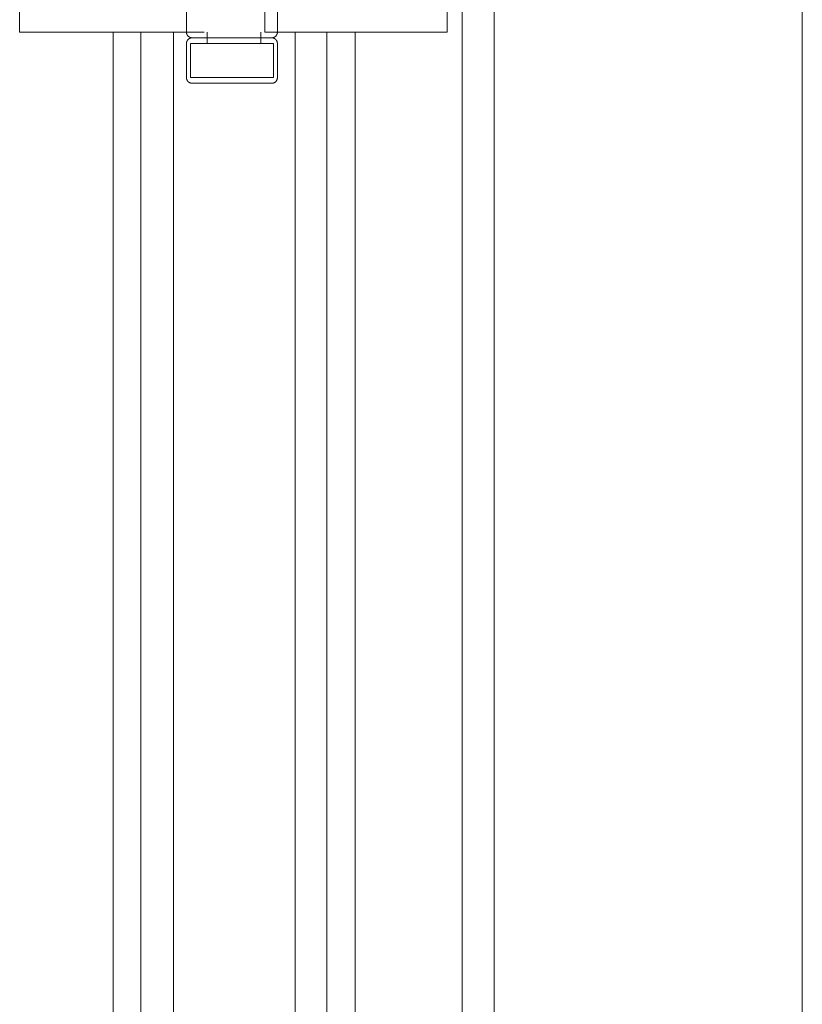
# Model space of a CAD drawing. Header units: inches. Extents: x 424 to 2043, y -237 to 445.
# Tile 682 of 965: x 855.02 to 855.158, y 225.677 to 225.85. Entities that reach past the tile are written whole.
import ezdxf

# ---------------------------------------------------------------- set-up
doc = ezdxf.new("R2010")
doc.units = ezdxf.units.IN
doc.header["$MEASUREMENT"] = 0
doc.layers.add('A-DOOR', color=31, linetype='Continuous', lineweight=9)

# ---------------------------------------------------------------- blocks, each defined once
blk = doc.blocks.new('5-panel_Bi-fold_external_door_10806 - Type 1-235262-Section 1')
at = {"layer": 'A-DOOR'}
for p, q in [((-121.78864, 9.6), (-121.78864, 12.348)), ((-121.78303, 9.6), (-121.78303, 12.348)), ((-121.72881, 9.6), (-121.72881, 12.348)), ((-121.86652, 10.751), (-121.86652, 10.849)), ((-121.82339, 10.751), (-121.82339, 10.849)), ((-121.79131, 10.849), (-121.79131, 10.751)), ((-121.83717, 10.774), (-121.83717, 10.751)), ((-121.82117, 10.751), (-121.82117, 10.774)), ((-121.86476, 10.751), (-121.86652, 10.751)), ((-121.86264, 10.751), (-121.86476, 10.751)), ((-121.85144, 10.751), (-121.86264, 10.751)), ((-121.84911, 10.751), (-121.85144, 10.751)), ((-121.85009, 9.79096), (-121.85009, 10.751)), ((-121.84679, 10.751), (-121.84911, 10.751)), ((-121.84518, 10.751), (-121.84679, 10.751)), ((-121.83947, 10.751), (-121.84518, 10.751)), ((-121.84518, 9.79096), (-121.84518, 10.751)), ((-121.83404, 10.751), (-121.83947, 10.751)), ((-121.83947, 9.79096), (-121.83947, 10.751)), ((-121.83351, 10.751), (-121.83351, 10.749)), ((-121.82411, 10.751), (-121.82411, 10.749)), ((-121.81807, 10.751), (-121.82339, 10.751)), ((-121.81807, 9.79096), (-121.81807, 10.751)), ((-121.81246, 10.751), (-121.81807, 10.751)), ((-121.81086, 10.751), (-121.81246, 10.751)), ((-121.81246, 10.751), (-121.81246, 9.79096)), ((-121.80854, 10.751), (-121.81086, 10.751)), ((-121.80623, 10.751), (-121.80854, 10.751)), ((-121.80746, 9.79096), (-121.80746, 10.751)), ((-121.79522, 10.751), (-121.80623, 10.751)), ((-121.7931, 10.751), (-121.79522, 10.751)), ((-121.79131, 10.751), (-121.7931, 10.751)), ((-121.82911, 10.75), (-121.82923, 10.75)), ((-121.82923, 10.75), (-121.82911, 10.75)), ((-121.83717, 10.749), (-121.83717, 10.743)), ((-121.83643, 10.749), (-121.82184, 10.749)), ((-121.83643, 10.749), (-121.83643, 10.743)), ((-121.83606, 10.749), (-121.83613, 10.749)), ((-121.83013, 10.749), (-121.82924, 10.749)), ((-121.82227, 10.749), (-121.8222, 10.749)), ((-121.82184, 10.743), (-121.82184, 10.749)), ((-121.82116, 10.743), (-121.82116, 10.749)), ((-121.82184, 10.743), (-121.83643, 10.743)), ((-121.83606, 10.743), (-121.83613, 10.743)), ((-121.83013, 10.743), (-121.82924, 10.743)), ((-121.82227, 10.743), (-121.8222, 10.743))]:
    blk.add_line(p, q, dxfattribs=at)
at = {"layer": 'A-DOOR', "flags": 128}
for points in [[(-121.83617, 10.75), (-121.83621, 10.75), (-121.83625, 10.75), (-121.83629, 10.75001), (-121.83633, 10.75001), (-121.83637, 10.75002), (-121.8364, 10.75003), (-121.83644, 10.75004), (-121.83648, 10.75005), (-121.83652, 10.75006), (-121.83656, 10.75008), (-121.83659, 10.7501), (-121.83663, 10.75011), (-121.83666, 10.75013), (-121.8367, 10.75015), (-121.83673, 10.75017), (-121.83676, 10.7502), (-121.8368, 10.75022), (-121.83683, 10.75025), (-121.83686, 10.75028), (-121.83688, 10.7503), (-121.83691, 10.75033), (-121.83694, 10.75036), (-121.83696, 10.75039), (-121.83699, 10.75043), (-121.83701, 10.75046), (-121.83703, 10.75049), (-121.83705, 10.75053), (-121.83707, 10.75056), (-121.83708, 10.7506), (-121.8371, 10.75064), (-121.83711, 10.75068), (-121.83712, 10.75071), (-121.83714, 10.75075), (-121.83714, 10.75079), (-121.83715, 10.75083), (-121.83716, 10.75087), (-121.83716, 10.75091), (-121.83717, 10.75095), (-121.83717, 10.75099), (-121.83717, 10.751)], [(-121.82117, 10.751), (-121.82117, 10.75096), (-121.82117, 10.75092), (-121.82117, 10.75088), (-121.82118, 10.75084), (-121.82119, 10.7508), (-121.8212, 10.75076), (-121.82121, 10.75072), (-121.82122, 10.75069), (-121.82123, 10.75065), (-121.82125, 10.75061), (-121.82126, 10.75057), (-121.82128, 10.75054), (-121.8213, 10.7505), (-121.82132, 10.75047), (-121.82134, 10.75044), (-121.82136, 10.7504), (-121.82139, 10.75037), (-121.82141, 10.75034), (-121.82144, 10.75031), (-121.82147, 10.75028), (-121.8215, 10.75026), (-121.82153, 10.75023), (-121.82156, 10.7502), (-121.82159, 10.75018), (-121.82163, 10.75016), (-121.82166, 10.75014), (-121.8217, 10.75012), (-121.82173, 10.7501), (-121.82177, 10.75008), (-121.8218, 10.75007), (-121.82184, 10.75005), (-121.82188, 10.75004), (-121.82192, 10.75003), (-121.82196, 10.75002), (-121.822, 10.75001), (-121.82204, 10.75001), (-121.82208, 10.75), (-121.82212, 10.75), (-121.82216, 10.75), (-121.82217, 10.75)], [(-121.83717, 10.749), (-121.83717, 10.74904), (-121.83716, 10.74908), (-121.83716, 10.74912), (-121.83715, 10.74916), (-121.83715, 10.7492), (-121.83714, 10.74924), (-121.83713, 10.74928), (-121.83712, 10.74931), (-121.8371, 10.74935), (-121.83709, 10.74939), (-121.83707, 10.74943), (-121.83705, 10.74946), (-121.83703, 10.7495), (-121.83701, 10.74953), (-121.83699, 10.74956), (-121.83697, 10.7496), (-121.83694, 10.74963), (-121.83692, 10.74966), (-121.83689, 10.74969), (-121.83686, 10.74972), (-121.83683, 10.74974), (-121.8368, 10.74977), (-121.83677, 10.7498), (-121.83674, 10.74982), (-121.83671, 10.74984), (-121.83667, 10.74986), (-121.83664, 10.74988), (-121.8366, 10.7499), (-121.83657, 10.74992), (-121.83653, 10.74993), (-121.83649, 10.74995), (-121.83645, 10.74996), (-121.83641, 10.74997), (-121.83638, 10.74998), (-121.83634, 10.74999), (-121.8363, 10.74999), (-121.83626, 10.75), (-121.83622, 10.75), (-121.83618, 10.75), (-121.83617, 10.75)], [(-121.82911, 10.75), (-121.82939, 10.75), (-121.82966, 10.75), (-121.82994, 10.75), (-121.83022, 10.75), (-121.8305, 10.75), (-121.83077, 10.75), (-121.83104, 10.75), (-121.83131, 10.75), (-121.83157, 10.75), (-121.83184, 10.75), (-121.83209, 10.75), (-121.83234, 10.75), (-121.83259, 10.75), (-121.83283, 10.75), (-121.83307, 10.75), (-121.8333, 10.75), (-121.83352, 10.75), (-121.83374, 10.75), (-121.83394, 10.75), (-121.83415, 10.75), (-121.83434, 10.75), (-121.83452, 10.75), (-121.8347, 10.75), (-121.83487, 10.75), (-121.83502, 10.75), (-121.83517, 10.75), (-121.83531, 10.75), (-121.83544, 10.75), (-121.83556, 10.75), (-121.83567, 10.75), (-121.83577, 10.75), (-121.83585, 10.75), (-121.83593, 10.75), (-121.836, 10.75), (-121.83605, 10.75), (-121.8361, 10.75), (-121.83613, 10.75), (-121.83615, 10.75), (-121.83617, 10.75)], [(-121.83617, 10.75), (-121.83616, 10.75), (-121.83614, 10.75), (-121.83612, 10.75), (-121.83608, 10.75), (-121.83603, 10.75), (-121.83597, 10.75), (-121.83589, 10.75), (-121.83581, 10.75), (-121.83572, 10.75), (-121.83561, 10.75), (-121.8355, 10.75), (-121.83538, 10.75), (-121.83524, 10.75), (-121.8351, 10.75), (-121.83494, 10.75), (-121.83478, 10.75), (-121.83461, 10.75), (-121.83443, 10.75), (-121.83424, 10.75), (-121.83404, 10.75), (-121.83384, 10.75), (-121.83363, 10.75), (-121.83341, 10.75), (-121.83318, 10.75), (-121.83295, 10.75), (-121.83271, 10.75), (-121.83247, 10.75), (-121.83222, 10.75), (-121.83196, 10.75), (-121.8317, 10.75), (-121.83144, 10.75), (-121.83117, 10.75), (-121.8309, 10.75), (-121.83063, 10.75), (-121.83036, 10.75), (-121.83008, 10.75), (-121.8298, 10.75), (-121.82952, 10.75), (-121.82924, 10.75), (-121.82923, 10.75)], [(-121.82923, 10.75), (-121.82951, 10.75), (-121.82979, 10.75), (-121.83007, 10.75), (-121.83034, 10.75), (-121.83062, 10.75), (-121.83089, 10.75), (-121.83116, 10.75), (-121.83143, 10.75), (-121.83169, 10.75), (-121.83195, 10.75), (-121.8322, 10.75), (-121.83245, 10.75), (-121.8327, 10.75), (-121.83294, 10.75), (-121.83317, 10.75), (-121.8334, 10.75), (-121.83362, 10.75), (-121.83383, 10.75), (-121.83403, 10.75), (-121.83423, 10.75), (-121.83442, 10.75), (-121.8346, 10.75), (-121.83477, 10.75), (-121.83494, 10.75), (-121.83509, 10.75), (-121.83523, 10.75), (-121.83537, 10.75), (-121.83549, 10.75), (-121.83561, 10.75), (-121.83571, 10.75), (-121.83581, 10.75), (-121.83589, 10.75), (-121.83596, 10.75), (-121.83602, 10.75), (-121.83608, 10.75), (-121.83611, 10.75), (-121.83614, 10.75), (-121.83616, 10.75), (-121.83617, 10.75)], [(-121.83617, 10.75), (-121.83616, 10.75), (-121.83614, 10.75), (-121.83612, 10.75), (-121.83608, 10.75), (-121.83603, 10.75), (-121.83597, 10.75), (-121.83589, 10.75), (-121.83581, 10.75), (-121.83572, 10.75), (-121.83561, 10.75), (-121.8355, 10.75), (-121.83538, 10.75), (-121.83524, 10.75), (-121.8351, 10.75), (-121.83494, 10.75), (-121.83478, 10.75), (-121.83461, 10.75), (-121.83443, 10.75), (-121.83424, 10.75), (-121.83404, 10.75), (-121.83384, 10.75), (-121.83363, 10.75), (-121.83341, 10.75), (-121.83318, 10.75), (-121.83295, 10.75), (-121.83271, 10.75), (-121.83247, 10.75), (-121.83222, 10.75), (-121.83196, 10.75), (-121.8317, 10.75), (-121.83144, 10.75), (-121.83117, 10.75), (-121.8309, 10.75), (-121.83063, 10.75), (-121.83036, 10.75), (-121.83008, 10.75), (-121.8298, 10.75), (-121.82952, 10.75), (-121.82924, 10.75), (-121.82911, 10.75)], [(-121.82923, 10.75), (-121.82895, 10.75), (-121.82867, 10.75), (-121.82839, 10.75), (-121.82811, 10.75), (-121.82784, 10.75), (-121.82756, 10.75), (-121.82729, 10.75), (-121.82702, 10.75), (-121.82676, 10.75), (-121.8265, 10.75), (-121.82624, 10.75), (-121.82599, 10.75), (-121.82574, 10.75), (-121.8255, 10.75), (-121.82527, 10.75), (-121.82504, 10.75), (-121.82481, 10.75), (-121.8246, 10.75), (-121.82439, 10.75), (-121.82419, 10.75), (-121.824, 10.75), (-121.82381, 10.75), (-121.82364, 10.75), (-121.82347, 10.75), (-121.82331, 10.75), (-121.82316, 10.75), (-121.82302, 10.75), (-121.82289, 10.75), (-121.82277, 10.75), (-121.82267, 10.75), (-121.82257, 10.75), (-121.82248, 10.75), (-121.8224, 10.75), (-121.82233, 10.75), (-121.82228, 10.75), (-121.82223, 10.75), (-121.8222, 10.75), (-121.82218, 10.75), (-121.82217, 10.75)], [(-121.82217, 10.75), (-121.82217, 10.75), (-121.82219, 10.75), (-121.82222, 10.75), (-121.82226, 10.75), (-121.82231, 10.75), (-121.82237, 10.75), (-121.82244, 10.75), (-121.82252, 10.75), (-121.82262, 10.75), (-121.82272, 10.75), (-121.82283, 10.75), (-121.82296, 10.75), (-121.82309, 10.75), (-121.82324, 10.75), (-121.82339, 10.75), (-121.82355, 10.75), (-121.82372, 10.75), (-121.8239, 10.75), (-121.82409, 10.75), (-121.82429, 10.75), (-121.82449, 10.75), (-121.82471, 10.75), (-121.82493, 10.75), (-121.82515, 10.75), (-121.82538, 10.75), (-121.82562, 10.75), (-121.82587, 10.75), (-121.82612, 10.75), (-121.82637, 10.75), (-121.82663, 10.75), (-121.82689, 10.75), (-121.82716, 10.75), (-121.82743, 10.75), (-121.8277, 10.75), (-121.82798, 10.75), (-121.82825, 10.75), (-121.82853, 10.75), (-121.82881, 10.75), (-121.82909, 10.75), (-121.82923, 10.75)], [(-121.82217, 10.75), (-121.82217, 10.75), (-121.82219, 10.75), (-121.82222, 10.75), (-121.82226, 10.75), (-121.82231, 10.75), (-121.82237, 10.75), (-121.82244, 10.75), (-121.82252, 10.75), (-121.82262, 10.75), (-121.82272, 10.75), (-121.82283, 10.75), (-121.82296, 10.75), (-121.82309, 10.75), (-121.82324, 10.75), (-121.82339, 10.75), (-121.82355, 10.75), (-121.82372, 10.75), (-121.8239, 10.75), (-121.82409, 10.75), (-121.82429, 10.75), (-121.82449, 10.75), (-121.82471, 10.75), (-121.82493, 10.75), (-121.82515, 10.75), (-121.82538, 10.75), (-121.82562, 10.75), (-121.82587, 10.75), (-121.82612, 10.75), (-121.82637, 10.75), (-121.82663, 10.75), (-121.82689, 10.75), (-121.82716, 10.75), (-121.82743, 10.75), (-121.8277, 10.75), (-121.82798, 10.75), (-121.82825, 10.75), (-121.82853, 10.75), (-121.82881, 10.75), (-121.82909, 10.75), (-121.82911, 10.75)], [(-121.82911, 10.75), (-121.82883, 10.75), (-121.82855, 10.75), (-121.82827, 10.75), (-121.82799, 10.75), (-121.82772, 10.75), (-121.82744, 10.75), (-121.82717, 10.75), (-121.82691, 10.75), (-121.82664, 10.75), (-121.82638, 10.75), (-121.82613, 10.75), (-121.82588, 10.75), (-121.82564, 10.75), (-121.8254, 10.75), (-121.82516, 10.75), (-121.82494, 10.75), (-121.82472, 10.75), (-121.8245, 10.75), (-121.8243, 10.75), (-121.8241, 10.75), (-121.82391, 10.75), (-121.82373, 10.75), (-121.82356, 10.75), (-121.8234, 10.75), (-121.82324, 10.75), (-121.8231, 10.75), (-121.82296, 10.75), (-121.82284, 10.75), (-121.82272, 10.75), (-121.82262, 10.75), (-121.82253, 10.75), (-121.82244, 10.75), (-121.82237, 10.75), (-121.82231, 10.75), (-121.82226, 10.75), (-121.82222, 10.75), (-121.82219, 10.75), (-121.82217, 10.75), (-121.82217, 10.75)], [(-121.82217, 10.75), (-121.82213, 10.75), (-121.82209, 10.75), (-121.82205, 10.74999), (-121.82201, 10.74999), (-121.82197, 10.74998), (-121.82193, 10.74997), (-121.82189, 10.74996), (-121.82185, 10.74995), (-121.82181, 10.74994), (-121.82178, 10.74992), (-121.82174, 10.7499), (-121.82171, 10.74989), (-121.82167, 10.74987), (-121.82164, 10.74985), (-121.8216, 10.74983), (-121.82157, 10.7498), (-121.82154, 10.74978), (-121.82151, 10.74975), (-121.82148, 10.74972), (-121.82145, 10.7497), (-121.82142, 10.74967), (-121.8214, 10.74964), (-121.82137, 10.74961), (-121.82135, 10.74957), (-121.82133, 10.74954), (-121.8213, 10.74951), (-121.82128, 10.74947), (-121.82127, 10.74944), (-121.82125, 10.7494), (-121.82123, 10.74936), (-121.82122, 10.74932), (-121.82121, 10.74929), (-121.8212, 10.74925), (-121.82119, 10.74921), (-121.82118, 10.74917), (-121.82118, 10.74913), (-121.82117, 10.74909), (-121.82117, 10.74905), (-121.82117, 10.74901), (-121.82117, 10.749)], [(-121.83617, 10.742), (-121.83621, 10.742), (-121.83625, 10.742), (-121.83629, 10.74201), (-121.83633, 10.74201), (-121.83637, 10.74202), (-121.8364, 10.74203), (-121.83644, 10.74204), (-121.83648, 10.74205), (-121.83652, 10.74206), (-121.83656, 10.74208), (-121.83659, 10.7421), (-121.83663, 10.74211), (-121.83666, 10.74213), (-121.8367, 10.74215), (-121.83673, 10.74217), (-121.83676, 10.7422), (-121.8368, 10.74222), (-121.83683, 10.74225), (-121.83686, 10.74228), (-121.83688, 10.7423), (-121.83691, 10.74233), (-121.83694, 10.74236), (-121.83696, 10.74239), (-121.83699, 10.74243), (-121.83701, 10.74246), (-121.83703, 10.74249), (-121.83705, 10.74253), (-121.83707, 10.74256), (-121.83708, 10.7426), (-121.8371, 10.74264), (-121.83711, 10.74268), (-121.83712, 10.74271), (-121.83714, 10.74275), (-121.83714, 10.74279), (-121.83715, 10.74283), (-121.83716, 10.74287), (-121.83716, 10.74291), (-121.83717, 10.74295), (-121.83717, 10.74299), (-121.83717, 10.743)], [(-121.82117, 10.743), (-121.82117, 10.74296), (-121.82117, 10.74292), (-121.82117, 10.74288), (-121.82118, 10.74284), (-121.82119, 10.7428), (-121.8212, 10.74276), (-121.82121, 10.74272), (-121.82122, 10.74269), (-121.82123, 10.74265), (-121.82125, 10.74261), (-121.82126, 10.74257), (-121.82128, 10.74254), (-121.8213, 10.7425), (-121.82132, 10.74247), (-121.82134, 10.74244), (-121.82136, 10.7424), (-121.82139, 10.74237), (-121.82141, 10.74234), (-121.82144, 10.74231), (-121.82147, 10.74228), (-121.8215, 10.74226), (-121.82153, 10.74223), (-121.82156, 10.7422), (-121.82159, 10.74218), (-121.82163, 10.74216), (-121.82166, 10.74214), (-121.8217, 10.74212), (-121.82173, 10.7421), (-121.82177, 10.74208), (-121.8218, 10.74207), (-121.82184, 10.74205), (-121.82188, 10.74204), (-121.82192, 10.74203), (-121.82196, 10.74202), (-121.822, 10.74201), (-121.82204, 10.74201), (-121.82208, 10.742), (-121.82212, 10.742), (-121.82216, 10.742), (-121.82217, 10.742)], [(-121.82911, 10.742), (-121.82939, 10.742), (-121.82966, 10.742), (-121.82994, 10.742), (-121.83022, 10.742), (-121.8305, 10.742), (-121.83077, 10.742), (-121.83104, 10.742), (-121.83131, 10.742), (-121.83157, 10.742), (-121.83184, 10.742), (-121.83209, 10.742), (-121.83234, 10.742), (-121.83259, 10.742), (-121.83283, 10.742), (-121.83307, 10.742), (-121.8333, 10.742), (-121.83352, 10.742), (-121.83374, 10.742), (-121.83394, 10.742), (-121.83415, 10.742), (-121.83434, 10.742), (-121.83452, 10.742), (-121.8347, 10.742), (-121.83487, 10.742), (-121.83502, 10.742), (-121.83517, 10.742), (-121.83531, 10.742), (-121.83544, 10.742), (-121.83556, 10.742), (-121.83567, 10.742), (-121.83577, 10.742), (-121.83585, 10.742), (-121.83593, 10.742), (-121.836, 10.742), (-121.83605, 10.742), (-121.8361, 10.742), (-121.83613, 10.742), (-121.83615, 10.742), (-121.83617, 10.742)], [(-121.83617, 10.742), (-121.83616, 10.742), (-121.83614, 10.742), (-121.83612, 10.742), (-121.83608, 10.742), (-121.83603, 10.742), (-121.83597, 10.742), (-121.83589, 10.742), (-121.83581, 10.742), (-121.83572, 10.742), (-121.83561, 10.742), (-121.8355, 10.742), (-121.83538, 10.742), (-121.83524, 10.742), (-121.8351, 10.742), (-121.83494, 10.742), (-121.83478, 10.742), (-121.83461, 10.742), (-121.83443, 10.742), (-121.83424, 10.742), (-121.83404, 10.742), (-121.83384, 10.742), (-121.83363, 10.742), (-121.83341, 10.742), (-121.83318, 10.742), (-121.83295, 10.742), (-121.83271, 10.742), (-121.83247, 10.742), (-121.83222, 10.742), (-121.83196, 10.742), (-121.8317, 10.742), (-121.83144, 10.742), (-121.83117, 10.742), (-121.8309, 10.742), (-121.83063, 10.742), (-121.83036, 10.742), (-121.83008, 10.742), (-121.8298, 10.742), (-121.82952, 10.742), (-121.82924, 10.742), (-121.82923, 10.742)], [(-121.82923, 10.742), (-121.82895, 10.742), (-121.82867, 10.742), (-121.82839, 10.742), (-121.82811, 10.742), (-121.82784, 10.742), (-121.82756, 10.742), (-121.82729, 10.742), (-121.82702, 10.742), (-121.82676, 10.742), (-121.8265, 10.742), (-121.82624, 10.742), (-121.82599, 10.742), (-121.82574, 10.742), (-121.8255, 10.742), (-121.82527, 10.742), (-121.82504, 10.742), (-121.82481, 10.742), (-121.8246, 10.742), (-121.82439, 10.742), (-121.82419, 10.742), (-121.824, 10.742), (-121.82381, 10.742), (-121.82364, 10.742), (-121.82347, 10.742), (-121.82331, 10.742), (-121.82316, 10.742), (-121.82302, 10.742), (-121.82289, 10.742), (-121.82277, 10.742), (-121.82267, 10.742), (-121.82257, 10.742), (-121.82248, 10.742), (-121.8224, 10.742), (-121.82233, 10.742), (-121.82228, 10.742), (-121.82223, 10.742), (-121.8222, 10.742), (-121.82218, 10.742), (-121.82217, 10.742)], [(-121.82217, 10.742), (-121.82217, 10.742), (-121.82219, 10.742), (-121.82222, 10.742), (-121.82226, 10.742), (-121.82231, 10.742), (-121.82237, 10.742), (-121.82244, 10.742), (-121.82252, 10.742), (-121.82262, 10.742), (-121.82272, 10.742), (-121.82283, 10.742), (-121.82296, 10.742), (-121.82309, 10.742), (-121.82324, 10.742), (-121.82339, 10.742), (-121.82355, 10.742), (-121.82372, 10.742), (-121.8239, 10.742), (-121.82409, 10.742), (-121.82429, 10.742), (-121.82449, 10.742), (-121.82471, 10.742), (-121.82493, 10.742), (-121.82515, 10.742), (-121.82538, 10.742), (-121.82562, 10.742), (-121.82587, 10.742), (-121.82612, 10.742), (-121.82637, 10.742), (-121.82663, 10.742), (-121.82689, 10.742), (-121.82716, 10.742), (-121.82743, 10.742), (-121.8277, 10.742), (-121.82798, 10.742), (-121.82825, 10.742), (-121.82853, 10.742), (-121.82881, 10.742), (-121.82909, 10.742), (-121.82911, 10.742)]]:
    blk.add_lwpolyline(points, dxfattribs=at)

msp = doc.modelspace()

# ---------------------------------------------------------------- block references
at = {"layer": 'A-DOOR'}
msp.add_blockref('5-panel_Bi-fold_external_door_10806 - Type 1-235262-Section 1', (976.88654, 215.09721), dxfattribs=at)

doc.saveas('drawing.dxf')
